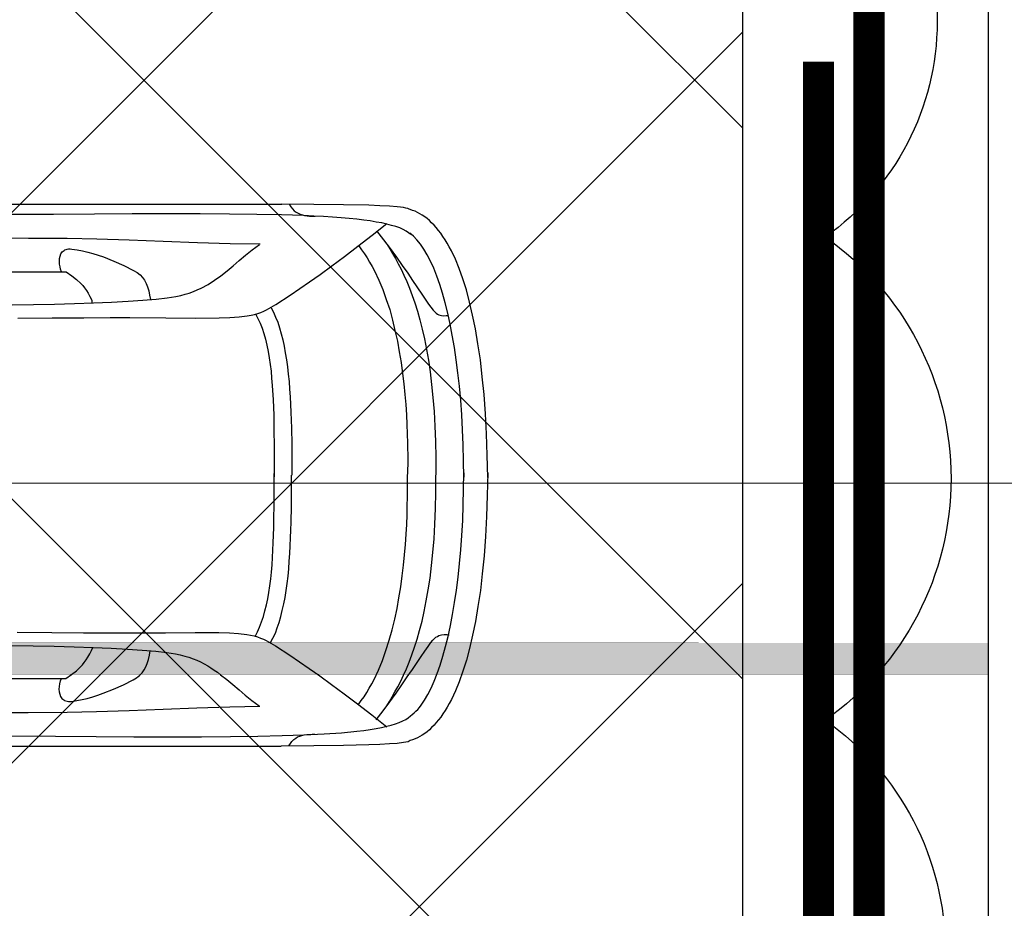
# Model space of a CAD drawing. Header units: millimetres. Extents: x 747415 to 1601423, y -236173 to 551995.
# Tile 310 of 549: x 1094899 to 1098059, y 168013 to 170865. Entities that reach past the tile are written whole.
import ezdxf
from ezdxf.lldxf.tags import DXFTag

# ---------------------------------------------------------------- set-up
doc = ezdxf.new("R2010")
doc.units = ezdxf.units.MM
doc.header["$LTSCALE"] = 100
doc.header["$MEASUREMENT"] = 0
doc.linetypes.add('DASHED2', pattern=[9.525, 6.35, -3.175])
doc.layers.get('0').update_dxf_attribs({"linetype": 'CONTINUOUS', "lineweight": 0})
for name, color, linetype in [('T--A9041_VERHARDING_Parkeren', 9, 'CONTINUOUS'), ('T--L9041_VERHARDING_Parkeren', 9, 'DASHED2'), ('T--L9041_VERHARDING_Wegen', 7, 'CONTINUOUS'), ('T--L9082_INRICHTING_SPECIFIEK_Auto', 8, 'CONTINUOUS')]:
    doc.layers.add(name, color=color, linetype=linetype)
for name, color, linetype, lineweight in [('T--A9042_BEPLANTING', 90, 'CONTINUOUS', 0), ('T--L9060_Elektra', 240, 'ELECTRICAL_LINE', 0), ('T--L9064_ICT', 170, 'ICT_LEIDING', 0)]:
    doc.layers.add(name, color=color, linetype=linetype, lineweight=lineweight)
doc.layers.add('X--L$8--_HULPLIJNEN', color=5, linetype='CONTINUOUS', plot=False)
doc.styles.get("Standard").update_dxf_attribs({"font": 'arial.ttf'})
tags = doc.linetypes.add('ELECTRICAL_LINE', pattern='A,101.6,-50.08,["E",Standard,S=25.04,R=0,X=-12.52,Y=-12.52],-76.2', length=227.88).pattern_tags.tags
tags[6] = DXFTag(74, 10)
tags = doc.linetypes.add('ICT_LEIDING', pattern='A,12.7,-5.08,["ICT",Standard,S=2.54,R=0,X=-2.54,Y=-1.27],-7.62', length=25.4).pattern_tags.tags
tags[6] = DXFTag(74, 10)

# ---------------------------------------------------------------- blocks, each defined once
blk = doc.blocks.new('auto17')
for p, q in [((1604.8, 867.6), (3518.7, 867.6)), ((2588.4, 650.5), (2814.7, 650.5)), ((2589.8, -654.3), (2815.6, -654.3)), ((1591.9, -871), (3520.1, -872))]:
    blk.add_line(p, q)
for points in [[(4181.3, -9.3), (4179.9, 62.7), (4177.5, 130.9), (4173.7, 195.1), (4169.4, 256.4), (4163.7, 314.2), (4157.5, 368.1), (4149.9, 419.6), (4141.8, 467.6), (4132.7, 511.7), (4123.2, 553.9), (4112.7, 592.1), (4101.7, 627.4), (4089.8, 660.7), (4077.4, 690.6), (4064.6, 717.6), (4057.9, 730.4), (4051.3, 742.1), (4044.6, 753.4), (4037.5, 764.2), (4030.8, 774.4), (4023.6, 783.3), (4016, 792.1), (4008.9, 800.4), (4001.2, 807.8), (3994.1, 815.1), (3986.5, 821.5), (3978.9, 826.9), (3971.2, 832.3), (3963.6, 836.7), (3955.5, 841.1), (3947.9, 844.6), (3940.3, 847.5), (3932.2, 850), (3925.5, 853.4), (3911.2, 856.3), (3890.8, 858.8), (3865.5, 860.7), (3835, 862.2), (3799.3, 863.7), (3718.3, 865.6), (3623, 866.6), (3517.8, 867.6)], [(3543, 867.1), (3547.8, 858.8), (3553, 852.4), (3558.7, 846.5), (3564.9, 842.1), (3571.1, 838.2), (3577.8, 835.2), (3584.9, 833.3), (3592.6, 831.3), (3600.6, 830.3), (3608.8, 829.8), (3617.8, 829.3), (3626.8, 829.3)], [(2651.3, 834.2), (2793.7, 835.7), (2924.7, 836.7), (3045.2, 837.2), (3158.6, 837.2), (3262.4, 837.2), (3355.8, 836.7), (3443.5, 835.7), (3522, 833.8), (3591.6, 831.3), (3655.9, 828.4), (3712.1, 824.5), (3760.7, 819.5), (3783.1, 817.1), (3804, 814.1), (3823.1, 811.2), (3840.7, 807.8), (3856.9, 803.9), (3871.7, 799.9), (3885.5, 796.1), (3897.4, 791.6), (3908.3, 786.7), (3917.9, 781.8), (3926, 776.4), (3933.1, 770.5), (3938.8, 766.1), (3945, 761.2), (3950.8, 755.8), (3956.5, 750), (3962.2, 743.1), (3967.4, 736.2), (3978.4, 720), (3989.3, 701.9), (3999.8, 681.3), (4009.8, 658.8), (4019.3, 634.3), (4028.9, 607.3), (4037.5, 578.9), (4046, 548), (4054.1, 515.2), (4061.7, 480.8), (4068.4, 444.6), (4075.1, 406.4), (4080.8, 366.7), (4086, 325), (4090.8, 281.8), (4094.6, 237.2), (4097.9, 191.2), (4100.8, 143.1), (4102.7, 93.6), (4103.7, 43.1), (4104.1, -9.3), (4104.1, 4.4), (4103.7, -48), (4102.7, -99), (4100.3, -148), (4097.9, -196), (4094.6, -242.6), (4090.3, -287.2), (4085.5, -330.8), (4080.3, -372.5), (4074.1, -412.2), (4067.5, -450.9), (4060.3, -487.2), (4052.7, -521.5), (4044.6, -554.8), (4036, -585.7), (4027, -614.1), (4017.5, -641.1), (4007.9, -666.1), (3997.4, -688.6), (3987, -709.7), (3976.5, -727.9), (3965, -743.5), (3954.1, -757.8), (3942.7, -769.5), (3930.7, -778.3), (3934.5, -774.4), (3927.4, -780.3), (3919.3, -785.7), (3909.3, -790.6), (3898.8, -795.5), (3886.4, -799.9), (3872.6, -803.8), (3857.9, -807.8), (3841.7, -811.7), (3823.6, -814.6), (3804, -818), (3783.1, -821), (3760.7, -823.4), (3736.9, -825.9), (3710.7, -828.3), (3683.1, -830.3), (3654, -832.3), (3623, -833.7), (3590.2, -835.2), (3519.7, -837.7), (3440.6, -839.1), (3352.5, -840.1), (3258.2, -841.1), (3154.3, -841.1), (3040.5, -840.6), (2919.5, -840.1), (2787.5, -839.1), (2645.1, -838.2)], [(2671.3, 501.9), (2781.8, 502.9), (2883.8, 503.4), (2968.5, 503.9), (3030.9, 504.4), (3147.2, 503.4), (3242.4, 502.4), (3318.2, 502.4), (3352, 503.4), (3381.5, 505.9), (3407.7, 509.3), (3420.1, 511.2), (3431.1, 513.7), (3442, 517.1), (3452, 520.6), (3461.5, 524.5), (3470.1, 528.9), (3499.7, 546.1), (3546.3, 575.9), (3607.8, 618.1), (3642.1, 642.1), (3679.7, 669.5), (3720.7, 699.9), (3763.1, 732.3), (3808.8, 767.6), (3856.9, 805.8)], [(1535.7, 754.9), (1651.5, 754.9), (1760.5, 754.9), (1865.3, 755.8), (1967.8, 756.3), (2068.7, 757.3), (2168.8, 757.8), (2269.3, 758.8), (2372.7, 759.3), (2479.3, 759.7), (2589.4, 759.7), (2706.1, 759.3), (2830.9, 758.3), (2925.7, 756.3), (3030, 752.9), (3139.1, 749), (3248.1, 744.6), (3353.4, 741.1), (3450.1, 739.7)], [(3823.6, 782.8), (3845.9, 753.9), (3866.9, 725.4), (3886.9, 698), (3905.5, 671), (3923.1, 645.5), (3939.3, 622), (3954.6, 599.5), (3967.9, 579.9), (3979.4, 562.7), (3989.8, 547.5), (3998.4, 535.2), (4005.1, 527.4), (4010.3, 522), (4015.1, 518.1), (4019.8, 515.2), (4024.6, 512.7), (4028.9, 511.2), (4033.2, 510.3), (4041.7, 509.3), (4049.8, 509.8), (4057.4, 510.3)], [(2653.7, 545.1), (2722.3, 546.1), (2789.4, 547), (2853.7, 549), (2914.7, 551), (2972.3, 553.4), (3025.2, 556.3), (3072.4, 559.3), (3115.7, 563.2), (3151.5, 567.1), (3179.1, 571.5), (3194.3, 574.5), (3208.6, 578.4), (3221.9, 582.3), (3235.3, 587.2), (3247.7, 592.1), (3259.6, 597.5), (3271, 603.4), (3282.5, 609.8), (3292.9, 616.6), (3303.4, 623.5), (3313.9, 630.3), (3323.9, 638.2), (3343.4, 653.4), (3363, 670), (3383, 686.7), (3403, 703.9), (3424.4, 721.5), (3447.8, 738.7)], [(3766.4, 733.8), (3775.5, 721.5), (3784.5, 708.8), (3793.1, 695.5), (3801.2, 681.8), (3808.8, 667.6), (3816.4, 653.4), (3830.2, 624), (3843.1, 592.6), (3854.5, 560.7), (3865, 527.9), (3874.6, 494.1), (3882.6, 460.3), (3890.3, 425.5), (3896.4, 391.2), (3902.2, 356.4), (3906.9, 321.5), (3911.2, 287.2), (3914.6, 253.4), (3917.4, 220.1), (3919.3, 187.2), (3921.2, 155.9), (3922.6, 125.5), (3923.1, 96.1), (3923.6, 68.6), (3924.1, 42.2), (3924.1, 17.7), (3923.6, -4.4)], [(3856.9, 738.7), (3865.5, 724.5), (3874.6, 709.8), (3883.6, 693.6), (3893.1, 676.9), (3902.2, 658.8), (3911.2, 639.7), (3920.3, 619.6), (3929.3, 598), (3937.9, 574.5), (3946.5, 549.9), (3955.1, 524), (3962.7, 496), (3970.3, 466.7), (3977.4, 435.3), (3984.1, 401.4), (3990.3, 366.1), (3996, 328.4), (4000.8, 288.2), (4005.1, 246.6), (4008.9, 202), (4011.2, 154.9), (4013.6, 105.4), (4014.6, 53.4), (4014.6, -2)], [(2812.8, 650.5), (2809.4, 658.3), (2807.1, 667.1), (2805.6, 675.9), (2805.1, 684.7), (2805.6, 693.1), (2807.6, 700.9), (2810.4, 708.3), (2814.7, 714.2), (2820.4, 719.1), (2823.3, 721), (2827.1, 722.5), (2830.9, 723.5), (2835.2, 724), (2839.9, 724.5), (2845.2, 724), (2862.3, 721.5), (2879.5, 718.1), (2896.1, 714.2), (2913.3, 709.3), (2929.9, 703.9), (2946.6, 698), (2980, 685.2), (3012.4, 670.5), (3043.3, 654.8), (3049, 651.9), (3054.3, 648.5), (3059.5, 644.6), (3063.8, 640.6), (3068.1, 636.8), (3071.9, 632.3), (3078.6, 623), (3083.8, 613.2), (3088.1, 602.4)], [(2814.7, 650.5), (2827.1, 650.5), (2845.2, 637.7), (2860.9, 626), (2874.2, 613.2), (2880.4, 606.3), (2886.1, 599), (2892.3, 590.7), (2898, 581.8), (2903.8, 571.5), (2909.9, 560.3), (2913.3, 550.9)], [(3088.1, 602.4), (3092.4, 589.7), (3095.2, 575.9), (3097.6, 561.6)], [(3434.4, 515.2), (3442, 500.9), (3449.2, 485.8), (3455.4, 469.1), (3461.5, 451.9), (3466.3, 433.8), (3471.1, 414.2), (3475.4, 394.6), (3478.7, 374), (3482, 352.9), (3484.9, 330.9), (3487.3, 308.8), (3489.2, 285.8), (3490.6, 262.2), (3492, 238.7), (3493, 214.7), (3493.9, 190.2), (3494.4, 165.7), (3494.9, 140.7), (3495.4, 91.2), (3495.4, 41.2), (3495.4, -7.8)], [(3484.4, 534.8), (3492, 520.6), (3499.7, 504.9), (3505.9, 488.2), (3512, 470.6), (3517.3, 451.4), (3522, 431.8), (3526.8, 411.2), (3530.6, 390.2), (3533.9, 368.1), (3537.3, 345.6), (3540.2, 322), (3542.5, 298.5), (3544.4, 274), (3545.9, 249.5), (3547.3, 224.5), (3548.7, 199.5), (3549.7, 174.5), (3550.1, 149), (3551.1, 98), (3551.6, 47.6), (3551.6, -2)], [(3435.8, -519.6), (3443.5, -505.3), (3450.6, -490.1), (3456.8, -473.5), (3462.5, -456.3), (3467.7, -438.2), (3472, -419.1), (3476.3, -399), (3480.1, -378.4), (3483, -357.3), (3485.8, -335.8), (3487.7, -313.2), (3489.7, -290.1), (3492.5, -243.6), (3494.4, -195.1), (3494.9, -145.6), (3495.4, -96.1), (3495.4, -46.1), (3495.4, 2.9)], [(4181.3, 5.4), (4179.9, -66.7), (4177.5, -134.8), (4173.7, -199), (4169.4, -260.8), (4163.7, -318.1), (4157.5, -372), (4149.9, -423.5), (4141.8, -471.5), (4132.7, -516.1), (4123.2, -557.8), (4112.7, -596.5), (4101.7, -631.8), (4089.8, -665.1), (4077.4, -695), (4064.6, -722), (4057.9, -734.7), (4051.3, -746.5), (4044.6, -757.8), (4037.5, -768.6), (4030.8, -778.3), (4023.6, -787.7), (4016, -796.5), (4008.9, -804.8), (4001.2, -812.2), (3994.1, -819.1), (3986.5, -825.4), (3978.9, -831.3), (3971.2, -836.7), (3963.6, -841.1), (3955.5, -845), (3947.9, -849), (3940.3, -851.9), (3932.2, -854.3), (3929.3, -856.3), (3925, -857.8), (3918.4, -859.2), (3910.7, -860.7), (3901.7, -861.7), (3890.8, -863.2), (3865.5, -865.1), (3835, -866.6), (3799.3, -868.1), (3718.3, -870), (3623, -871), (3517.8, -872)], [(3485.8, -539.2), (3493.5, -525), (3500.6, -509.2), (3507.3, -492.6), (3513, -474.9), (3518.7, -455.8), (3523.5, -436.2), (3527.8, -415.6), (3531.6, -394.6), (3535.4, -372.5), (3538.2, -349.5), (3541.1, -326.4), (3543.5, -302.4), (3545.4, -278.4), (3546.8, -253.9), (3548.3, -228.9), (3549.7, -203.9), (3550.6, -178.4), (3551.1, -152.9), (3552.1, -102), (3552.5, -51.5), (3552.5, -2)], [(3767.4, -737.7), (3776.4, -725.4), (3785.5, -712.7), (3794, -699.4), (3802.1, -685.7), (3809.8, -672), (3817.4, -657.8), (3831.7, -628.4), (3844.5, -597.5), (3855.5, -565.6), (3866.5, -533.3), (3875.5, -500), (3883.6, -466.1), (3891.2, -431.8), (3897.4, -397.5), (3903.1, -363.2), (3907.9, -328.9), (3912.2, -295.1), (3915, -261.3), (3917.9, -228.4), (3920.3, -196), (3921.7, -165.2), (3924.1, -104.9), (3924.6, -51.5), (3924.1, -5.4)], [(3858.3, -742.6), (3866.9, -728.4), (3876, -713.7), (3885, -697.5), (3894.1, -680.8), (3903.1, -663.1), (3912.2, -644), (3921.2, -624), (3930.3, -602.4), (3938.8, -578.9), (3947.4, -554.8), (3955.5, -528.4), (3963.1, -500.4), (3970.8, -471), (3977.9, -439.6), (3984.6, -405.8), (3990.8, -371), (3996, -333.3), (4000.8, -293.1), (4005.1, -251.4), (4008.9, -206.8), (4011.2, -159.8), (4013.6, -110.3), (4014.6, -58.3), (4014.6, -2.9)], [(2672.8, -505.8), (2783.2, -506.8), (2885.2, -507.3), (2969.5, -508.3), (3032.4, -508.3), (3148.6, -507.3), (3243.4, -506.3), (3319.6, -506.8), (3353.4, -507.8), (3383, -509.8), (3409.2, -513.2), (3421.5, -515.6), (3432.5, -518.1), (3443.5, -521), (3453.5, -524.4), (3463, -528.4), (3471.6, -532.8), (3501.1, -549.9), (3547.3, -579.8), (3609.2, -622.5), (3643.5, -646.5), (3681.1, -673.9), (3721.6, -704.3), (3764.5, -736.7), (3809.8, -772), (3857.9, -810.2)], [(3824.5, -786.7), (3846.9, -757.8), (3867.9, -729.8), (3887.9, -701.9), (3906.9, -675.4), (3924.6, -649.9), (3940.3, -626.4), (3969.3, -582.8), (3991.3, -550.4), (4006, -531.8), (4011.2, -526.4), (4015.5, -522), (4020.3, -519.1), (4024.6, -516.6), (4028.4, -515.1), (4032.7, -514.6), (4040.3, -513.7), (4047.4, -514.2), (4055.1, -514.6)], [(2655.1, -549), (2723.2, -549.9), (2790.4, -551.4), (2854.7, -552.9), (2915.7, -554.8), (2973.8, -557.3), (3026.7, -560.2), (3073.8, -563.7), (3116.7, -567.1), (3152.4, -571.5), (3180.5, -575.9), (3195.8, -578.9), (3210, -582.8), (3223.4, -586.7), (3236.7, -591.6), (3249.1, -596.5), (3261, -601.9), (3283.9, -614.1), (3304.8, -627.4), (3324.8, -642.1), (3344.8, -657.8), (3363.9, -673.9), (3383.9, -690.6), (3403.9, -707.8), (3425.3, -725.4), (3448.7, -742.6)], [(2815.6, -654.3), (2828, -654.3), (2846.1, -641.6), (2861.9, -629.8), (2875.2, -617.6), (2881.4, -610.7), (2887.1, -602.9), (2893.3, -595), (2899, -585.7), (2904.7, -575.4), (2910.9, -564.2), (2910.9, -554.7)], [(3089.5, -606.3), (3093.3, -593.6), (3096.2, -579.8), (3098.7, -565.7)], [(2813.7, -654.3), (2810.4, -662.7), (2808.5, -671), (2807.1, -679.8), (2806.6, -688.6), (2807.1, -697.5), (2809, -705.3), (2811.3, -712.2), (2815.6, -718.6), (2821.3, -723), (2824.2, -724.9), (2828, -726.4), (2831.8, -727.4), (2836.1, -728.4), (2840.9, -728.4), (2846.1, -727.9), (2863.3, -725.4), (2880.4, -722), (2897.6, -718.1), (2914.2, -713.7), (2931.4, -708.3), (2948, -702.4), (2981.4, -689.1), (3013.8, -674.9), (3044.8, -659.2), (3056.2, -652.9), (3065.2, -645), (3072.9, -636.7), (3079.5, -627.4), (3085.2, -617.1), (3089.5, -606.3)], [(1536.7, -759.3), (1652, -759.3), (1761, -759.3), (1865.8, -759.7), (1968.2, -760.2), (2069.2, -761.2), (2169.2, -762.2), (2270.2, -762.7), (2373.6, -763.2), (2480.3, -763.6), (2590.8, -763.6), (2707.5, -763.2), (2831.8, -762.2), (2926.6, -760.7), (3030.9, -757.3), (3140, -753.4), (3249.6, -748.9), (3354.4, -745.5), (3451.1, -744.1)], [(3544.4, -871.5), (3549.2, -863.2), (3554.4, -856.8), (3560.2, -850.9), (3565.9, -846), (3572.5, -842.6), (3579.2, -839.6), (3586.4, -837.2), (3593.5, -835.7), (3601.6, -834.2), (3609.7, -833.7), (3618.7, -833.2), (3627.8, -833.2)]]:
    blk.add_lwpolyline(points)
blk = doc.blocks.new('*U304')
at = {"layer": 'T--L9041_VERHARDING_Parkeren'}
blk.add_hatch(color=256, dxfattribs=at).paths.add_polyline_path([(2856.3, 49.8), (-2856.3, 50.2), (-2856.3, -49.8), (2856.3, -50.2)])
at = {"layer": 'T--L9041_VERHARDING_Parkeren', "const_width": 1, "elevation": -0.5}
blk.add_lwpolyline([(2856.3, 49.8), (-2856.3, 50.2), (-2856.3, -49.8), (2856.3, -50.2), (2856.3, 49.8)], dxfattribs=at)
blk = doc.blocks.new('*U305')
at = {"layer": 'T--L9041_VERHARDING_Parkeren', "color": 0, "linetype": 'ByBlock', "lineweight": -2, "transparency": 16777216}
blk.add_blockref('*U304', (0, 2500), dxfattribs=at)

msp = doc.modelspace()

# ---------------------------------------------------------------- hatches: boundary and pattern name
at = {"layer": 'T--A9041_VERHARDING_Parkeren', "linetype": 'Continuous'}
h = msp.add_hatch(dxfattribs=at)
h.set_pattern_fill('ANSI37', color=256, scale=10000, angle=90, style=0)
h.set_pattern_definition([(135, (1279144.9, -872312.3), (-883.8835, -883.8835), []), (225, (1279144.9, -872312.3), (883.8835, -883.8835), [])])
h.paths.add_polyline_path([(1092221.833, 183913.516), (1092219.793, 166413.516), (1097219.74, 166413.108), (1097218.998, 183913.108)])
at = {"layer": 'T--A9042_BEPLANTING'}
h = msp.add_hatch(dxfattribs=at)
h.set_pattern_fill('GRASS', color=256, scale=1500, style=0)
edge = h.paths.add_edge_path()
edge.add_line((1194589.183, 247525.193), (1194593.64, 247264.881))
edge.add_line((1194593.64, 247264.881), (1189597.042, 247120.843))
edge.add_line((1189597.042, 247120.843), (1179615.176, 246734.424))
edge.add_line((1179615.176, 246734.424), (1169673.169, 246260.926))
edge.add_line((1169673.169, 246260.926), (1159743.156, 245284.429))
edge.add_line((1159743.156, 245284.429), (1149794.302, 244232.037))
edge.add_line((1149794.302, 244232.037), (1139904.319, 243419.621))
edge.add_line((1139904.319, 243419.621), (1138613.747, 243325.021))
edge.add_line((1138613.747, 243325.021), (1135690.007, 243117.197))
edge.add_line((1135690.007, 243117.197), (1132771.926, 242932.503))
edge.add_line((1132771.926, 242932.503), (1129859.398, 242758.599))
edge.add_line((1129859.398, 242758.599), (1126616.556, 242566.575))
edge.add_line((1126616.556, 242566.575), (1123385.964, 242364.695))
edge.add_line((1123385.964, 242364.695), (1120184.728, 242139.833))
edge.add_line((1120184.728, 242139.833), (1117014.113, 241880.011))
edge.add_line((1117014.113, 241880.011), (1113876.289, 241570.228))
edge.add_line((1113876.289, 241570.228), (1110773.76, 241198.319))
edge.add_line((1110773.76, 241198.319), (1107692.214, 240764.72))
edge.add_line((1107692.214, 240764.72), (1104624.361, 240306.925))
edge.add_line((1104624.361, 240306.925), (1101572.465, 239835.828))
edge.add_line((1101572.465, 239835.828), (1100403.086, 239650.924))
edge.add_line((1100403.086, 239650.924), (1097780.987, 239217.99))
edge.add_line((1097780.987, 239217.99), (1095157.329, 238732.83))
edge.add_line((1095157.329, 238732.83), (1092526.922, 238274.052))
edge.add_line((1092526.922, 238274.052), (1089457.602, 237766.051))
edge.add_line((1089457.602, 237766.051), (1086388.73, 237224.846))
edge.add_line((1086388.73, 237224.846), (1083401.545, 236651.668))
edge.add_line((1083401.545, 236651.668), (1080469.385, 236024.459))
edge.add_line((1080469.385, 236024.459), (1077519.444, 235269.823))
edge.add_line((1077519.444, 235269.823), (1074567.867, 234454.498))
edge.add_line((1074567.867, 234454.498), (1071611.505, 233602.32))
edge.add_line((1071611.505, 233602.32), (1068661.406, 232725.291))
edge.add_line((1068661.406, 232725.291), (1065719.424, 231822.381))
edge.add_line((1065719.424, 231822.381), (1062684.54, 230856.109))
edge.add_line((1062684.54, 230856.109), (1059866.196, 229920.836))
edge.add_line((1059866.196, 229920.836), (1056845.381, 228880.035))
edge.add_line((1056845.381, 228880.035), (1054034.15, 227860.451))
edge.add_line((1054034.15, 227860.451), (1051908.682, 227043.859))
edge.add_line((1051908.682, 227043.859), (1051192.354, 226766.278))
edge.add_line((1051192.354, 226766.278), (1050671.69, 226564.519))
edge.add_line((1050671.69, 226564.519), (1049927.631, 226262.62))
edge.add_line((1049927.631, 226262.62), (1049070.32, 225903.54))
edge.add_line((1049070.32, 225903.54), (1048360.834, 225606.376))
edge.add_line((1048360.834, 225606.376), (1045574.185, 224396.868))
edge.add_line((1045574.185, 224396.868), (1042746.023, 223102.062))
edge.add_line((1042746.023, 223102.062), (1039916.204, 221736.561))
edge.add_line((1039916.204, 221736.561), (1037264.038, 220364.549))
edge.add_line((1037264.038, 220364.549), (1036639.036, 220037.907))
edge.add_line((1036639.036, 220037.907), (1035761.731, 219567.084))
edge.add_line((1035761.731, 219567.084), (1034455.173, 218860.02))
edge.add_line((1034455.173, 218860.02), (1031834.519, 217415.207))
edge.add_line((1031834.519, 217415.207), (1029063.532, 215837.52))
edge.add_line((1029063.532, 215837.52), (1026493.513, 214322.916))
edge.add_line((1026493.513, 214322.916), (1023661.374, 212596.81))
edge.add_line((1023661.374, 212596.81), (1021148.701, 211011.913))
edge.add_line((1021148.701, 211011.913), (1018664.489, 209394.723))
edge.add_line((1018664.489, 209394.723), (1016111.63, 207674.051))
edge.add_line((1016111.63, 207674.051), (1013541.964, 205866.676))
edge.add_line((1013541.964, 205866.676), (1011054.819, 204060.939))
edge.add_line((1011054.819, 204060.939), (1008551.61, 202180.933))
edge.add_line((1008551.61, 202180.933), (1006071.977, 200261.271))
edge.add_line((1006071.977, 200261.271), (1003623.026, 198305.877))
edge.add_line((1003623.026, 198305.877), (1001255.469, 196356.541))
edge.add_line((1001255.469, 196356.541), (998895.97, 194358.237))
edge.add_line((998895.97, 194358.237), (996592.894, 192340.973))
edge.add_line((996592.894, 192340.973), (994271.188, 190253.094))
edge.add_line((994271.188, 190253.094), (992089.799, 188232.713))
edge.add_line((992089.799, 188232.713), (989855.126, 186096.735))
edge.add_line((989855.126, 186096.735), (987565.682, 183840.779))
edge.add_line((987565.682, 183840.779), (985556.73, 181812.43))
edge.add_line((985556.73, 181812.43), (983340.235, 179499.914))
edge.add_line((983340.235, 179499.914), (981234.422, 177237.565))
edge.add_line((981234.422, 177237.565), (979162.94, 174943.215))
edge.add_line((979162.94, 174943.215), (977214.691, 172724.59))
edge.add_line((977214.691, 172724.59), (975036.892, 170165.071))
edge.add_line((975036.892, 170165.071), (973160.412, 167901.106))
edge.add_line((973160.412, 167901.106), (971300.145, 165540.186))
edge.add_line((971300.145, 165540.186), (970653.489, 164750.347))
edge.add_line((970653.489, 164750.347), (969323.906, 163031.694))
edge.add_line((969323.906, 163031.694), (967532.389, 160664.585))
edge.add_line((967532.389, 160664.585), (965620.33, 158124.446))
edge.add_line((965620.33, 158124.446), (963729.485, 155559.861))
edge.add_line((963729.485, 155559.861), (962160.024, 153368.205))
edge.add_line((962160.024, 153368.205), (960583.853, 151476.839))
edge.add_line((960583.853, 151476.839), (957868.106, 147829.141))
edge.add_line((957868.106, 147829.141), (955546.579, 144354.957))
edge.add_line((955546.579, 144354.957), (952781.766, 139999.101))
edge.add_line((952781.766, 139999.101), (950228.309, 135925.671))
edge.add_line((950228.309, 135925.671), (947689.507, 131669.07))
edge.add_line((947689.507, 131669.07), (945836.511, 128467.426))
edge.add_line((945836.511, 128467.426), (939785.242, 117718.876))
edge.add_line((939785.242, 117718.876), (930712.869, 102774.401))
edge.add_line((930712.869, 102774.401), (922173.53, 90199.799))
edge.add_arc((831492.457, 157259.067), 112782.989, 306.60619454, 323.5168236, ccw=False)
edge.add_line((898746.269, 66722.183), (906881.323, 58450.839))
edge.add_arc((1039056.702, -43733.649), 167068.849, 138.06483794, 142.29247104, ccw=False)
edge.add_line((914773.924, 67916.66), (924725.806, 83316.857))
edge.add_line((924725.806, 83316.857), (935036.865, 100427.915))
edge.add_line((935036.865, 100427.915), (938271.243, 105214.41))
edge.add_line((938271.243, 105214.41), (944567.151, 115601.153))
edge.add_line((944567.151, 115601.153), (949536.685, 124088.131))
edge.add_line((949536.685, 124088.131), (954824.472, 132626.587))
edge.add_line((954824.472, 132626.587), (959827.89, 140132.671))
edge.add_line((959827.89, 140132.671), (963059.812, 145135.12))
edge.add_line((963059.812, 145135.12), (965500.197, 148828.356))
edge.add_line((965500.197, 148828.356), (966613.361, 150562.786))
edge.add_line((966613.361, 150562.786), (968025.373, 152669.584))
edge.add_line((968025.373, 152669.584), (969925.147, 155201.552))
edge.add_line((969925.147, 155201.552), (971712.101, 157704.465))
edge.add_line((971712.101, 157704.465), (973307.285, 159791.446))
edge.add_line((973307.285, 159791.446), (974380.773, 161326.936))
edge.add_line((974380.773, 161326.936), (975513.5, 162711.848))
edge.add_line((975513.5, 162711.848), (977022.752, 164676.523))
edge.add_line((977022.752, 164676.523), (979125.989, 167160.936))
edge.add_line((979125.989, 167160.936), (980701.644, 168861.659))
edge.add_line((980701.644, 168861.659), (983077.997, 171627.505))
edge.add_line((983077.997, 171627.505), (985074.319, 173856.029))
edge.add_line((985074.319, 173856.029), (986909.132, 175828.505))
edge.add_line((986909.132, 175828.505), (989063.699, 178159.256))
edge.add_line((989063.699, 178159.256), (991154.428, 180245.145))
edge.add_line((991154.428, 180245.145), (993121.205, 182057.606))
edge.add_line((993121.205, 182057.606), (995324.494, 184142.051))
edge.add_line((995324.494, 184142.051), (997280.219, 186006.612))
edge.add_line((997280.219, 186006.612), (999623.744, 188200.448))
edge.add_line((999623.744, 188200.448), (1002349.065, 190608.065))
edge.add_line((1002349.065, 190608.065), (1004754.956, 192653.066))
edge.add_line((1004754.956, 192653.066), (1007294.928, 194741.918))
edge.add_line((1007294.928, 194741.918), (1008978.786, 196161.928))
edge.add_line((1008978.786, 196161.928), (1011076.047, 197755.95))
edge.add_line((1011076.047, 197755.95), (1013065.241, 199247.814))
edge.add_line((1013065.241, 199247.814), (1015821.037, 201346.882))
edge.add_line((1015821.037, 201346.882), (1017686.716, 202722.52))
edge.add_line((1017686.716, 202722.52), (1020957.031, 204817.97))
edge.add_line((1020957.031, 204817.97), (1023228.197, 206313.401))
edge.add_line((1023228.197, 206313.401), (1026470.58, 208376.744))
edge.add_line((1026470.58, 208376.744), (1028603.548, 209658.432))
edge.add_line((1028603.548, 209658.432), (1030968.801, 211111.637))
edge.add_line((1030968.801, 211111.637), (1032974.557, 212278.47))
edge.add_line((1032974.557, 212278.47), (1034989.373, 213415.47))
edge.add_line((1034989.373, 213415.47), (1036654.679, 214452.728))
edge.add_line((1036654.679, 214452.728), (1038246.03, 215241.653))
edge.add_line((1038246.03, 215241.653), (1039948.347, 216202.761))
edge.add_line((1039948.347, 216202.761), (1041825.775, 217172.039))
edge.add_line((1041825.775, 217172.039), (1043014.131, 217759.859))
edge.add_line((1043014.131, 217759.859), (1045164.207, 218821.145))
edge.add_line((1045164.207, 218821.145), (1047341.541, 219812.404))
edge.add_line((1047341.541, 219812.404), (1050071.07, 221013.985))
edge.add_line((1050071.07, 221013.985), (1051244.22, 221490.97))
edge.add_line((1051244.22, 221490.97), (1052347.556, 221956.97))
edge.add_line((1052347.556, 221956.97), (1053649.506, 222430.47))
edge.add_line((1053649.506, 222430.47), (1054533.126, 222784.97))
edge.add_line((1054533.126, 222784.97), (1056086.056, 223306.47))
edge.add_line((1056086.056, 223306.47), (1057869.317, 223968.97))
edge.add_line((1057869.317, 223968.97), (1060574.556, 224929.97))
edge.add_line((1060574.556, 224929.97), (1063483.693, 225922.97))
edge.add_line((1063483.693, 225922.97), (1065608.903, 226631.593))
edge.add_line((1065608.903, 226631.593), (1069173.064, 227676.47))
edge.add_line((1069173.064, 227676.47), (1072281.977, 228625.637))
edge.add_line((1072281.977, 228625.637), (1075375.394, 229611.47))
edge.add_line((1075375.394, 229611.47), (1077123.927, 230119.62))
edge.add_line((1077123.927, 230119.62), (1080375.394, 230986.97))
edge.add_line((1080375.394, 230986.97), (1082892.594, 231747.063))
edge.add_line((1082892.594, 231747.063), (1087287.423, 232727.295))
edge.add_line((1087287.423, 232727.295), (1089726.851, 233304.236))
edge.add_line((1089726.851, 233304.236), (1092683.446, 233905.227))
edge.add_line((1092683.446, 233905.227), (1095564.394, 234529.046))
edge.add_line((1095564.394, 234529.046), (1098820.303, 235134.124))
edge.add_line((1098820.303, 235134.124), (1101429.17, 235680.801))
edge.add_line((1101429.17, 235680.801), (1102775.394, 235932.97))
edge.add_line((1102775.394, 235932.97), (1105482.445, 236248.973))
edge.add_line((1105482.445, 236248.973), (1107758.807, 236612.397))
edge.add_line((1107758.807, 236612.397), (1110496.735, 236978.709))
edge.add_line((1110496.735, 236978.709), (1115376.091, 237663.748))
edge.add_line((1115376.091, 237663.748), (1120160.891, 238162.648))
edge.add_line((1120160.891, 238162.648), (1122883.614, 238303.454))
edge.add_line((1122883.614, 238303.454), (1125390.669, 238461.915))
edge.add_line((1125390.669, 238461.915), (1128123.405, 238391.97))
edge.add_line((1128123.405, 238391.97), (1132768.171, 238736.47))
edge.add_line((1132768.171, 238736.47), (1135790.587, 239107.966))
edge.add_line((1135790.587, 239107.966), (1138342.94, 239481.456))
edge.add_line((1138342.94, 239481.456), (1142060.43, 239524.47))
edge.add_line((1142060.43, 239524.47), (1147419.918, 239838.053))
edge.add_line((1147419.918, 239838.053), (1152508.673, 240937.759))
edge.add_line((1152508.673, 240937.759), (1161790.445, 241405.25))
edge.add_line((1161790.445, 241405.25), (1166293.104, 242414.317))
edge.add_line((1166293.104, 242414.317), (1170003.913, 243136.47))
edge.add_line((1170003.913, 243136.47), (1182817.631, 243902.97))
edge.add_line((1182817.631, 243902.97), (1191677.387, 244103.47))
edge.add_line((1191677.387, 244103.47), (1200992.076, 244164.47))
edge.add_line((1200992.076, 244164.47), (1212315.556, 244345.47))
edge.add_line((1212315.556, 244345.47), (1212435.36, 247419.97))
edge.add_line((1212435.36, 247419.97), (1205479.36, 247503.517))
edge.add_line((1205479.36, 247503.517), (1202606.248, 247460.622))
edge.add_line((1202606.248, 247460.622), (1194593.64, 247264.881))

# ---------------------------------------------------------------- linework, layer by layer
at = {"layer": 'T--A9041_VERHARDING_Parkeren', "linetype": 'Continuous'}
msp.add_lwpolyline([(1092221.833, 183913.516), (1092221.833, 183913.516), (1092219.793, 166413.516), (1097219.74, 166413.108), (1097218.998, 183913.108)], close=True, dxfattribs=at)
at = {"layer": 'T--L9041_VERHARDING_Wegen'}
msp.add_lwpolyline([(1096257.356, 164813.108), (1098357.356, 164813.108), (1098357.356, 179963.108), (1098007.356, 179963.108), (1098007.356, 165163.108), (1096257.356, 165163.108)], close=True, dxfattribs=at)
at = {"layer": 'T--L9060_Elektra', "ltscale": 0.18, "const_width": 100}
for points in [[(1082671.055, 162336.892), (1083359.144, 162336.892), (1083359.144, 166231.5), (1097625, 166231.5), (1097625, 174961.5), (1097625, 174961.5)], [(1082509.055, 162036.392), (1083197.144, 162036.392), (1083197.144, 165931), (1097463, 165931), (1097463, 170731), (1097463, 170731)]]:
    msp.add_lwpolyline(points, dxfattribs=at)
at = {"layer": 'T--L9064_ICT', "color": 3, "lineweight": 0}
msp.add_line((1079621.119, 169377.957), (1117554.846, 169377.957), dxfattribs=at)
at = {"layer": 'X--L$8--_HULPLIJNEN', "linetype": 'Continuous'}
msp.add_lwpolyline([(1092294.834, 164880.805, -0.52056705), (1091746.823, 165475.034, -0.52056705), (1091746.823, 166600.021, -0.52056705), (1091746.823, 167781.065, -0.52056705), (1091746.823, 169068.661, -0.52056705), (1091746.823, 170374.719, -0.52056705), (1091746.823, 171578.576, -0.52056705), (1091746.823, 173160.939, -0.52056705), (1091746.823, 174002.257, -0.52056705), (1091746.823, 175267.583, -0.52056705), (1092833.031, 175345.068, -0.52056705), (1094157.899, 175345.068, -0.52056705), (1095452.069, 175345.068, -0.52056705), (1096629.455, 175345.068, -0.52056705), (1097484.541, 175345.068, -0.52056705), (1097484.541, 174099.219, -0.52056705), (1097484.541, 172919.856, -0.52056705), (1097484.541, 171548.076, -0.52056705), (1097484.541, 170168.214, -0.52056705), (1097484.541, 168617.019, -0.52056705), (1097484.541, 167137.18, -0.52056705), (1097484.541, 166214.793, -0.52056705), (1097484.541, 164999.443, -0.52056705)], format="xyb", dxfattribs=at)

# ---------------------------------------------------------------- block references
at = {"layer": 'T--L9041_VERHARDING_Parkeren'}
msp.add_blockref('*U305', (1095150.859, 166315.084, 0.5), dxfattribs=at)
at = {"layer": 'T--L9082_INRICHTING_SPECIFIEK_Auto', "xscale": -1, "rotation": 180}
msp.add_blockref('auto17', (1092220.099, 169401.469), dxfattribs=at)

doc.saveas('drawing.dxf')
